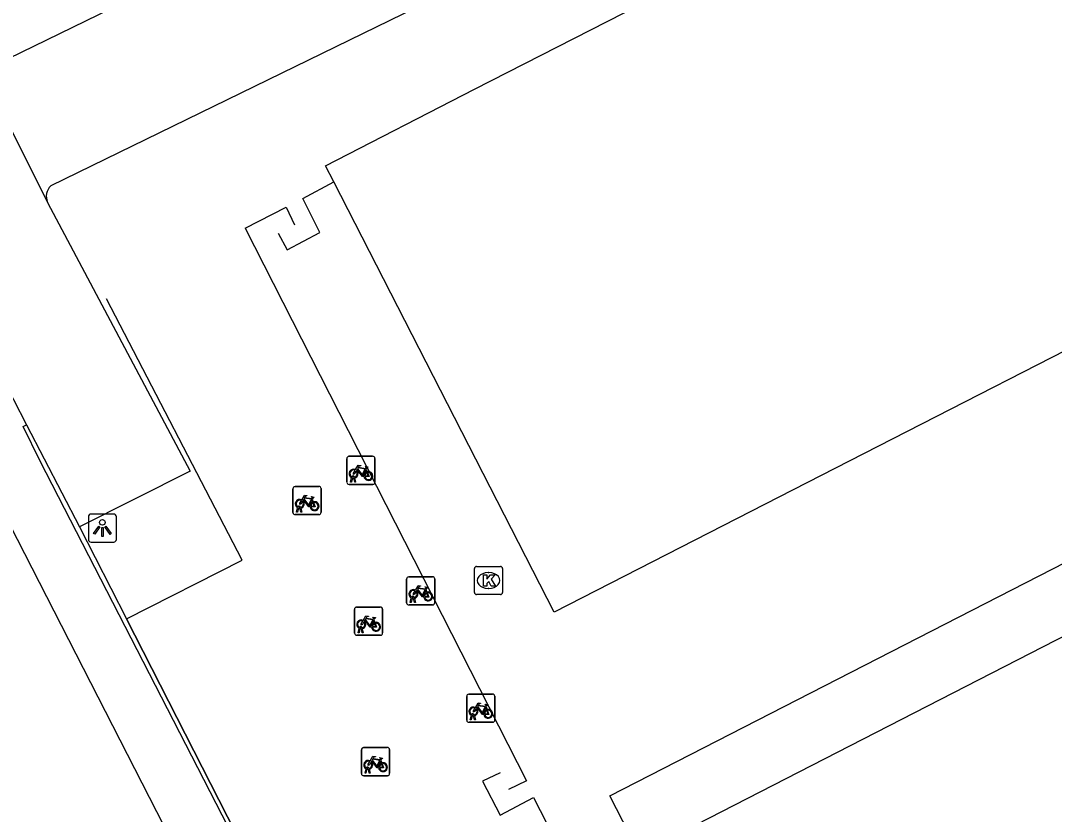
# Model space of a CAD drawing. Extents: x 158838 to 160074, y 386376 to 387776.
# Drawn here: x 159449 to 159485.76, y 387476.55 to 387504.77 of the extents above; entities that cross this region are included whole.
import ezdxf

# ---------------------------------------------------------------- set-up
doc = ezdxf.new("R2010")
doc.units = 0
for name, color, linetype in [('IMGEO_Fietsenrek', 7, 'Continuous'), ('IMGEO_Groenvoorziening', 7, 'Continuous'), ('IMGEO_Hek', 7, 'Continuous'), ('IMGEO_Kolk', 7, 'Continuous'), ('IMGEO_Lichtpunt', 7, 'Continuous'), ('IMGEO_Pand', 7, 'Continuous'), ('IMGEO_Parkeervlak_open', 7, 'Continuous'), ('IMGEO_Voetpad_open', 7, 'Continuous')]:
    doc.layers.add(name, color=color, linetype=linetype)

msp = doc.modelspace()

# ---------------------------------------------------------------- linework, layer by layer
at = {"layer": 'IMGEO_Fietsenrek'}
for p, q in [((159460.599, 387488.356), (159460.599, 387489.197)), ((159460.599, 387489.197), (159460.599, 387488.356)), ((159460.674, 387489.281), (159461.515, 387489.281)), ((159461.515, 387489.281), (159460.674, 387489.281)), ((159461.599, 387489.206), (159461.599, 387488.365)), ((159461.599, 387488.365), (159461.599, 387489.206)), ((159461.286, 387488.83), (159461.322, 387488.735)), ((159460.726, 387488.365), (159460.765, 387488.525)), ((159460.795, 387488.513), (159460.76, 387488.365)), ((159460.837, 387488.537), (159460.836, 387488.541)), ((159460.878, 387488.365), (159460.844, 387488.507)), ((159460.868, 387488.548), (159460.869, 387488.541)), ((159460.876, 387488.511), (159460.911, 387488.365)), ((159458.684, 387487.282), (159458.684, 387488.123)), ((159458.684, 387488.123), (159458.684, 387487.282)), ((159458.759, 387488.207), (159459.6, 387488.207)), ((159459.6, 387488.207), (159458.759, 387488.207)), ((159459.684, 387488.132), (159459.684, 387487.291)), ((159459.684, 387487.291), (159459.684, 387488.132)), ((159461.524, 387488.281), (159460.683, 387488.281)), ((159460.683, 387488.281), (159461.524, 387488.281)), ((159460.76, 387488.365), (159460.726, 387488.365)), ((159460.911, 387488.365), (159460.878, 387488.365)), ((159459.371, 387487.756), (159459.407, 387487.661)), ((159458.811, 387487.291), (159458.85, 387487.451)), ((159458.88, 387487.439), (159458.845, 387487.291)), ((159458.922, 387487.463), (159458.921, 387487.467)), ((159458.963, 387487.291), (159458.929, 387487.433)), ((159458.953, 387487.474), (159458.954, 387487.467)), ((159458.961, 387487.437), (159458.996, 387487.291)), ((159459.609, 387487.207), (159458.768, 387487.207)), ((159458.768, 387487.207), (159459.609, 387487.207)), ((159458.845, 387487.291), (159458.811, 387487.291)), ((159458.996, 387487.291), (159458.963, 387487.291)), ((159462.726, 387484.072), (159462.726, 387484.913)), ((159462.726, 387484.913), (159462.726, 387484.072)), ((159462.801, 387484.997), (159463.642, 387484.997)), ((159463.642, 387484.997), (159462.801, 387484.997)), ((159463.726, 387484.922), (159463.726, 387484.081)), ((159463.726, 387484.081), (159463.726, 387484.922)), ((159463.413, 387484.546), (159463.449, 387484.451)), ((159463.651, 387483.997), (159462.81, 387483.997)), ((159462.81, 387483.997), (159463.651, 387483.997)), ((159462.853, 387484.081), (159462.892, 387484.241)), ((159462.887, 387484.081), (159462.853, 387484.081)), ((159462.922, 387484.229), (159462.887, 387484.081)), ((159462.964, 387484.253), (159462.963, 387484.257)), ((159463.005, 387484.081), (159462.971, 387484.223)), ((159462.995, 387484.264), (159462.996, 387484.257)), ((159463.003, 387484.227), (159463.038, 387484.081)), ((159463.038, 387484.081), (159463.005, 387484.081)), ((159460.871, 387482.995), (159460.871, 387483.836)), ((159460.871, 387483.836), (159460.871, 387482.995)), ((159460.946, 387483.92), (159461.787, 387483.92)), ((159461.787, 387483.92), (159460.946, 387483.92)), ((159461.871, 387483.845), (159461.871, 387483.004)), ((159461.871, 387483.004), (159461.871, 387483.845)), ((159461.558, 387483.469), (159461.594, 387483.374)), ((159461.796, 387482.92), (159460.955, 387482.92)), ((159460.955, 387482.92), (159461.796, 387482.92)), ((159460.998, 387483.004), (159461.037, 387483.164)), ((159461.032, 387483.004), (159460.998, 387483.004)), ((159461.067, 387483.152), (159461.032, 387483.004)), ((159461.109, 387483.176), (159461.108, 387483.18)), ((159461.15, 387483.004), (159461.116, 387483.146)), ((159461.14, 387483.187), (159461.141, 387483.18)), ((159461.148, 387483.15), (159461.183, 387483.004)), ((159461.183, 387483.004), (159461.15, 387483.004)), ((159464.861, 387479.899), (159464.861, 387480.74)), ((159464.861, 387480.74), (159464.861, 387479.899)), ((159464.936, 387480.824), (159465.777, 387480.824)), ((159465.777, 387480.824), (159464.936, 387480.824)), ((159465.861, 387480.749), (159465.861, 387479.908)), ((159465.861, 387479.908), (159465.861, 387480.749)), ((159465.548, 387480.373), (159465.584, 387480.278)), ((159464.988, 387479.908), (159465.027, 387480.068)), ((159465.057, 387480.056), (159465.022, 387479.908)), ((159465.099, 387480.08), (159465.098, 387480.084)), ((159465.14, 387479.908), (159465.106, 387480.05)), ((159465.13, 387480.091), (159465.131, 387480.084)), ((159465.138, 387480.054), (159465.173, 387479.908)), ((159465.786, 387479.824), (159464.945, 387479.824)), ((159464.945, 387479.824), (159465.786, 387479.824)), ((159465.022, 387479.908), (159464.988, 387479.908)), ((159465.173, 387479.908), (159465.14, 387479.908)), ((159461.119, 387478.001), (159461.119, 387478.842)), ((159461.119, 387478.842), (159461.119, 387478.001)), ((159461.194, 387478.926), (159462.035, 387478.926)), ((159462.035, 387478.926), (159461.194, 387478.926)), ((159462.119, 387478.851), (159462.119, 387478.01)), ((159462.119, 387478.01), (159462.119, 387478.851)), ((159461.806, 387478.475), (159461.842, 387478.38)), ((159461.246, 387478.01), (159461.285, 387478.17)), ((159461.315, 387478.158), (159461.28, 387478.01)), ((159461.357, 387478.182), (159461.356, 387478.186)), ((159461.398, 387478.01), (159461.364, 387478.152)), ((159461.388, 387478.193), (159461.389, 387478.186)), ((159461.396, 387478.156), (159461.431, 387478.01)), ((159462.044, 387477.926), (159461.203, 387477.926)), ((159461.203, 387477.926), (159462.044, 387477.926)), ((159461.28, 387478.01), (159461.246, 387478.01)), ((159461.431, 387478.01), (159461.398, 387478.01))]:
    msp.add_line(p, q, dxfattribs=at)
for points in [[(159460.933, 387488.755), (159460.881, 387488.665), (159460.841, 387488.64), (159460.842, 387488.687), (159460.897, 387488.781)], [(159460.912, 387488.807), (159461.007, 387488.971), (159461.093, 387488.957), (159461.095, 387488.948), (159461.039, 387488.937), (159461.012, 387488.892), (159461.268, 387488.851)], [(159461.208, 387488.563), (159461.158, 387488.563), (159460.967, 387488.814), (159460.948, 387488.782)], [(159461.255, 387488.826), (159460.998, 387488.867), (159460.981, 387488.838), (159461.148, 387488.618), (159461.255, 387488.826)], [(159461.303, 387488.728), (159461.273, 387488.805), (159461.164, 387488.587), (159461.207, 387488.587)], [(159461.268, 387488.851), (159461.293, 387488.9), (159461.287, 387488.904), (159461.264, 387488.908), (159461.252, 387488.915), (159461.251, 387488.918), (159461.253, 387488.923), (159461.348, 387488.908), (159461.35, 387488.898), (159461.34, 387488.885), (159461.328, 387488.879), (159461.314, 387488.885), (159461.286, 387488.83)], [(159461.237, 387488.587), (159461.357, 387488.586), (159461.313, 387488.7)], [(159461.333, 387488.707), (159461.388, 387488.562), (159461.238, 387488.562)], [(159459.018, 387487.681), (159458.966, 387487.591), (159458.926, 387487.566), (159458.927, 387487.613), (159458.982, 387487.707)], [(159458.997, 387487.733), (159459.092, 387487.897), (159459.178, 387487.883), (159459.18, 387487.874), (159459.124, 387487.863), (159459.097, 387487.818), (159459.353, 387487.777)], [(159459.293, 387487.489), (159459.243, 387487.489), (159459.052, 387487.74), (159459.033, 387487.708)], [(159459.34, 387487.752), (159459.083, 387487.793), (159459.066, 387487.764), (159459.233, 387487.544), (159459.34, 387487.752)], [(159459.388, 387487.654), (159459.358, 387487.731), (159459.249, 387487.513), (159459.292, 387487.513)], [(159459.353, 387487.777), (159459.378, 387487.826), (159459.372, 387487.83), (159459.349, 387487.834), (159459.337, 387487.841), (159459.336, 387487.844), (159459.338, 387487.849), (159459.433, 387487.834), (159459.435, 387487.824), (159459.425, 387487.811), (159459.413, 387487.805), (159459.399, 387487.811), (159459.371, 387487.756)], [(159459.322, 387487.513), (159459.442, 387487.512), (159459.398, 387487.626)], [(159459.418, 387487.633), (159459.473, 387487.488), (159459.323, 387487.488)], [(159463.06, 387484.471), (159463.008, 387484.381), (159462.968, 387484.356), (159462.969, 387484.403), (159463.024, 387484.497)], [(159463.039, 387484.523), (159463.134, 387484.687), (159463.22, 387484.673), (159463.222, 387484.664), (159463.166, 387484.653), (159463.139, 387484.608), (159463.395, 387484.567)], [(159463.335, 387484.279), (159463.285, 387484.279), (159463.094, 387484.53), (159463.075, 387484.498)], [(159463.382, 387484.542), (159463.125, 387484.583), (159463.108, 387484.554), (159463.275, 387484.334), (159463.382, 387484.542)], [(159463.43, 387484.444), (159463.4, 387484.521), (159463.291, 387484.303), (159463.334, 387484.303)], [(159463.364, 387484.303), (159463.484, 387484.302), (159463.44, 387484.416)], [(159463.46, 387484.423), (159463.515, 387484.278), (159463.365, 387484.278)], [(159463.395, 387484.567), (159463.42, 387484.616), (159463.414, 387484.62), (159463.391, 387484.624), (159463.379, 387484.631), (159463.378, 387484.634), (159463.38, 387484.639), (159463.475, 387484.624), (159463.477, 387484.614), (159463.467, 387484.601), (159463.455, 387484.595), (159463.441, 387484.601), (159463.413, 387484.546)], [(159461.205, 387483.394), (159461.153, 387483.304), (159461.113, 387483.279), (159461.114, 387483.326), (159461.169, 387483.42)], [(159461.184, 387483.446), (159461.279, 387483.61), (159461.365, 387483.596), (159461.367, 387483.587), (159461.311, 387483.576), (159461.284, 387483.531), (159461.54, 387483.49)], [(159461.48, 387483.202), (159461.43, 387483.202), (159461.239, 387483.453), (159461.22, 387483.421)], [(159461.527, 387483.465), (159461.27, 387483.506), (159461.253, 387483.477), (159461.42, 387483.257), (159461.527, 387483.465)], [(159461.575, 387483.367), (159461.545, 387483.444), (159461.436, 387483.226), (159461.479, 387483.226)], [(159461.509, 387483.226), (159461.629, 387483.225), (159461.585, 387483.339)], [(159461.605, 387483.346), (159461.66, 387483.201), (159461.51, 387483.201)], [(159461.54, 387483.49), (159461.565, 387483.539), (159461.559, 387483.543), (159461.536, 387483.547), (159461.524, 387483.554), (159461.523, 387483.557), (159461.525, 387483.562), (159461.62, 387483.547), (159461.622, 387483.537), (159461.612, 387483.524), (159461.6, 387483.518), (159461.586, 387483.524), (159461.558, 387483.469)], [(159465.195, 387480.298), (159465.143, 387480.208), (159465.103, 387480.183), (159465.104, 387480.23), (159465.159, 387480.324)], [(159465.174, 387480.35), (159465.269, 387480.514), (159465.355, 387480.5), (159465.357, 387480.491), (159465.301, 387480.48), (159465.274, 387480.435), (159465.53, 387480.394)], [(159465.47, 387480.106), (159465.42, 387480.106), (159465.229, 387480.357), (159465.21, 387480.325)], [(159465.517, 387480.369), (159465.26, 387480.41), (159465.243, 387480.381), (159465.41, 387480.161), (159465.517, 387480.369)], [(159465.565, 387480.271), (159465.535, 387480.348), (159465.426, 387480.13), (159465.469, 387480.13)], [(159465.53, 387480.394), (159465.555, 387480.443), (159465.549, 387480.447), (159465.526, 387480.451), (159465.514, 387480.458), (159465.513, 387480.461), (159465.515, 387480.466), (159465.61, 387480.451), (159465.612, 387480.441), (159465.602, 387480.428), (159465.59, 387480.422), (159465.576, 387480.428), (159465.548, 387480.373)], [(159465.499, 387480.13), (159465.619, 387480.129), (159465.575, 387480.243)], [(159465.595, 387480.25), (159465.65, 387480.105), (159465.5, 387480.105)], [(159461.432, 387478.452), (159461.527, 387478.616), (159461.613, 387478.602), (159461.615, 387478.593), (159461.559, 387478.582), (159461.532, 387478.537), (159461.788, 387478.496)], [(159461.775, 387478.471), (159461.518, 387478.512), (159461.501, 387478.483), (159461.668, 387478.263), (159461.775, 387478.471)], [(159461.788, 387478.496), (159461.813, 387478.545), (159461.807, 387478.549), (159461.784, 387478.553), (159461.772, 387478.56), (159461.771, 387478.563), (159461.773, 387478.568), (159461.868, 387478.553), (159461.87, 387478.543), (159461.86, 387478.53), (159461.848, 387478.524), (159461.834, 387478.53), (159461.806, 387478.475)], [(159461.453, 387478.4), (159461.401, 387478.31), (159461.361, 387478.285), (159461.362, 387478.332), (159461.417, 387478.426)], [(159461.728, 387478.208), (159461.678, 387478.208), (159461.487, 387478.459), (159461.468, 387478.427)], [(159461.823, 387478.373), (159461.793, 387478.45), (159461.684, 387478.232), (159461.727, 387478.232)], [(159461.757, 387478.232), (159461.877, 387478.231), (159461.833, 387478.345)], [(159461.853, 387478.352), (159461.908, 387478.207), (159461.758, 387478.207)]]:
    msp.add_lwpolyline(points, dxfattribs=at)
for centre, radius, start, end in [((159460.677, 387489.203), 0.0779, 92.4484, 184.2845), ((159460.677, 387489.203), 0.0779, 92.4484, 184.2845), ((159461.521, 387489.203), 0.0779, 2.4484, 94.2845), ((159461.521, 387489.203), 0.0779, 2.4484, 94.2845), ((159460.839, 387488.666), 0.159, 62.6766, 242.1369), ((159460.839, 387488.666), 0.129, 63.3192, 238.903), ((159460.839, 387488.666), 0.159, 283.5766, 46.6042), ((159460.819, 387488.537), 0.0499, 12.8025, 158.6934), ((159460.839, 387488.666), 0.159, 253.9967, 271.7867), ((159460.819, 387488.537), 0.0174, 12.8025, 163.4502), ((159460.839, 387488.666), 0.129, 253.415, 269.0204), ((159460.839, 387488.666), 0.129, 283.6043, 43.4302), ((159461.366, 387488.582), 0.159, 113.3408, 178.3217), ((159461.366, 387488.582), 0.159, 187.0065, 105.7708), ((159461.366, 387488.582), 0.129, 113.923, 177.9556), ((159461.366, 387488.582), 0.129, 188.6715, 104.5883), ((159458.762, 387488.129), 0.0779, 92.4484, 184.2845), ((159458.762, 387488.129), 0.0779, 92.4484, 184.2845), ((159459.606, 387488.129), 0.0779, 2.4484, 94.2845), ((159459.606, 387488.129), 0.0779, 2.4484, 94.2845), ((159460.677, 387488.359), 0.0779, 182.4484, 274.2845), ((159460.677, 387488.359), 0.0779, 182.4484, 274.2845), ((159461.521, 387488.359), 0.0779, 272.4484, 4.2845), ((159461.521, 387488.359), 0.0779, 272.4484, 4.2845), ((159458.924, 387487.592), 0.159, 62.6766, 242.1369), ((159458.924, 387487.592), 0.129, 63.3192, 238.903), ((159458.924, 387487.592), 0.129, 283.6043, 43.4302), ((159458.924, 387487.592), 0.159, 283.5766, 46.6042), ((159459.451, 387487.508), 0.159, 187.0065, 105.7708), ((159458.904, 387487.463), 0.0499, 12.8025, 158.6934), ((159458.924, 387487.592), 0.159, 253.9967, 271.7867), ((159458.904, 387487.463), 0.0174, 12.8025, 163.4502), ((159458.924, 387487.592), 0.129, 253.415, 269.0204), ((159459.451, 387487.508), 0.159, 113.3408, 178.3217), ((159459.451, 387487.508), 0.129, 113.923, 177.9556), ((159459.451, 387487.508), 0.129, 188.6715, 104.5883), ((159458.762, 387487.285), 0.0779, 182.4484, 274.2845), ((159458.762, 387487.285), 0.0779, 182.4484, 274.2845), ((159459.606, 387487.285), 0.0779, 272.4484, 4.2845), ((159459.606, 387487.285), 0.0779, 272.4484, 4.2845), ((159462.804, 387484.919), 0.0779, 92.4484, 184.2845), ((159462.804, 387484.919), 0.0779, 92.4484, 184.2845), ((159463.648, 387484.919), 0.0779, 2.4484, 94.2845), ((159463.648, 387484.919), 0.0779, 2.4484, 94.2845), ((159462.966, 387484.382), 0.159, 62.6766, 242.1369), ((159462.966, 387484.382), 0.129, 63.3192, 238.903), ((159462.966, 387484.382), 0.129, 283.6043, 43.4302), ((159462.966, 387484.382), 0.159, 283.5766, 46.6042), ((159463.493, 387484.298), 0.159, 113.3408, 178.3217), ((159463.493, 387484.298), 0.159, 187.0065, 105.7708), ((159463.493, 387484.298), 0.129, 113.923, 177.9556), ((159463.493, 387484.298), 0.129, 188.6715, 104.5883), ((159462.804, 387484.075), 0.0779, 182.4484, 274.2845), ((159462.804, 387484.075), 0.0779, 182.4484, 274.2845), ((159462.946, 387484.253), 0.0499, 12.8025, 158.6934), ((159462.966, 387484.382), 0.159, 253.9967, 271.7867), ((159462.946, 387484.253), 0.0174, 12.8025, 163.4502), ((159462.966, 387484.382), 0.129, 253.415, 269.0204), ((159463.648, 387484.075), 0.0779, 272.4484, 4.2845), ((159463.648, 387484.075), 0.0779, 272.4484, 4.2845), ((159460.949, 387483.842), 0.0779, 92.4484, 184.2845), ((159460.949, 387483.842), 0.0779, 92.4484, 184.2845), ((159461.793, 387483.842), 0.0779, 2.4484, 94.2845), ((159461.793, 387483.842), 0.0779, 2.4484, 94.2845), ((159461.111, 387483.305), 0.159, 62.6766, 242.1369), ((159461.111, 387483.305), 0.129, 63.3192, 238.903), ((159461.111, 387483.305), 0.129, 283.6043, 43.4302), ((159461.111, 387483.305), 0.159, 283.5766, 46.6042), ((159461.638, 387483.221), 0.159, 113.3408, 178.3217), ((159461.638, 387483.221), 0.159, 187.0065, 105.7708), ((159461.638, 387483.221), 0.129, 113.923, 177.9556), ((159461.638, 387483.221), 0.129, 188.6715, 104.5883), ((159460.949, 387482.998), 0.0779, 182.4484, 274.2845), ((159460.949, 387482.998), 0.0779, 182.4484, 274.2845), ((159461.091, 387483.176), 0.0499, 12.8025, 158.6934), ((159461.111, 387483.305), 0.159, 253.9967, 271.7867), ((159461.091, 387483.176), 0.0174, 12.8025, 163.4502), ((159461.111, 387483.305), 0.129, 253.415, 269.0204), ((159461.793, 387482.998), 0.0779, 272.4484, 4.2845), ((159461.793, 387482.998), 0.0779, 272.4484, 4.2845), ((159464.939, 387480.746), 0.0779, 92.4484, 184.2845), ((159464.939, 387480.746), 0.0779, 92.4484, 184.2845), ((159465.783, 387480.746), 0.0779, 2.4484, 94.2845), ((159465.783, 387480.746), 0.0779, 2.4484, 94.2845), ((159465.101, 387480.209), 0.159, 62.6766, 242.1369), ((159465.101, 387480.209), 0.129, 63.3192, 238.903), ((159465.101, 387480.209), 0.159, 283.5766, 46.6042), ((159465.081, 387480.08), 0.0499, 12.8025, 158.6934), ((159465.101, 387480.209), 0.159, 253.9967, 271.7867), ((159465.081, 387480.08), 0.0174, 12.8025, 163.4502), ((159465.101, 387480.209), 0.129, 253.415, 269.0204), ((159465.101, 387480.209), 0.129, 283.6043, 43.4302), ((159465.628, 387480.125), 0.159, 113.3408, 178.3217), ((159465.628, 387480.125), 0.159, 187.0065, 105.7708), ((159465.628, 387480.125), 0.129, 113.923, 177.9556), ((159465.628, 387480.125), 0.129, 188.6715, 104.5883), ((159464.939, 387479.902), 0.0779, 182.4484, 274.2845), ((159464.939, 387479.902), 0.0779, 182.4484, 274.2845), ((159465.783, 387479.902), 0.0779, 272.4484, 4.2845), ((159465.783, 387479.902), 0.0779, 272.4484, 4.2845), ((159461.197, 387478.848), 0.0779, 92.4484, 184.2845), ((159461.197, 387478.848), 0.0779, 92.4484, 184.2845), ((159462.041, 387478.848), 0.0779, 2.4484, 94.2845), ((159462.041, 387478.848), 0.0779, 2.4484, 94.2845), ((159461.359, 387478.311), 0.159, 62.6766, 242.1369), ((159461.359, 387478.311), 0.129, 63.3192, 238.903), ((159461.339, 387478.182), 0.0499, 12.8025, 158.6934), ((159461.359, 387478.311), 0.159, 253.9967, 271.7867), ((159461.339, 387478.182), 0.0174, 12.8025, 163.4502), ((159461.359, 387478.311), 0.129, 253.415, 269.0204), ((159461.359, 387478.311), 0.129, 283.6043, 43.4302), ((159461.359, 387478.311), 0.159, 283.5766, 46.6042), ((159461.886, 387478.227), 0.159, 113.3408, 178.3217), ((159461.886, 387478.227), 0.159, 187.0065, 105.7708), ((159461.886, 387478.227), 0.129, 113.923, 177.9556), ((159461.886, 387478.227), 0.129, 188.6715, 104.5883), ((159461.197, 387478.004), 0.0779, 182.4484, 274.2845), ((159461.197, 387478.004), 0.0779, 182.4484, 274.2845), ((159462.041, 387478.004), 0.0779, 272.4484, 4.2845), ((159462.041, 387478.004), 0.0779, 272.4484, 4.2845)]:
    msp.add_arc(centre, radius, start, end, dxfattribs=at)
at = {"layer": 'IMGEO_Groenvoorziening'}
msp.add_lwpolyline([(159566.788, 387417.081), (159515.222, 387390.585), (159500, 387420.242), (159471.648, 387475.48), (159500, 387490.024), (159519.446, 387500), (159523.231, 387501.942), (159524.228, 387500), (159566.788, 387417.081)], dxfattribs=at)
at = {"layer": 'IMGEO_Hek'}
for points in [[(159485.768, 387446.37), (159469.949, 387477.206), (159500, 387492.606), (159514.429, 387500)], [(159458.156, 387497.214), (159458.472, 387496.622), (159459.642, 387497.239), (159459.039, 387498.45), (159460.136, 387499.043)], [(159456.982, 387497.388), (159458.447, 387498.137), (159458.744, 387497.506)], [(159456.982, 387497.388), (159466.985, 387477.74), (159466.349, 387477.437)], [(159452.759, 387483.507), (159456.876, 387485.584), (159452.048, 387494.883)], [(159448.279, 387492.206), (159449.211, 387490.405)], [(159449.211, 387490.405), (159451.089, 387486.775)], [(159451.089, 387486.775), (159452.759, 387483.507)], [(159458.441, 387472.376), (159452.759, 387483.507)], [(159466.047, 387478.028), (159465.425, 387477.727), (159466.049, 387476.525), (159467.242, 387477.149), (159473.426, 387465.087), (159464.662, 387460.61)]]:
    msp.add_lwpolyline(points, dxfattribs=at)
at = {"layer": 'IMGEO_Kolk'}
for p, q in [((159465.136, 387484.439), (159465.136, 387485.291)), ((159465.211, 387485.365), (159466.063, 387485.365)), ((159465.624, 387485.145), (159465.649, 387485.145)), ((159466.137, 387485.291), (159466.137, 387484.439)), ((159466.063, 387484.365), (159465.211, 387484.365)), ((159465.647, 387484.585), (159465.622, 387484.585))]:
    msp.add_line(p, q, dxfattribs=at)
for points in [[(159465.136, 387484.439), (159465.136, 387485.291)], [(159465.211, 387485.365), (159466.063, 387485.365)], [(159466.137, 387485.291), (159466.137, 387484.439)], [(159465.457, 387485.065), (159465.58, 387485.065), (159465.58, 387484.914), (159465.71, 387485.065), (159465.874, 387485.065), (159465.728, 387484.914), (159465.881, 387484.665), (159465.729, 387484.665), (159465.644, 387484.829), (159465.58, 387484.762), (159465.58, 387484.665), (159465.457, 387484.665), (159465.457, 387485.065)], [(159466.063, 387484.365), (159465.211, 387484.365)]]:
    msp.add_lwpolyline(points, dxfattribs=at)
for centre, start, end in [((159465.213, 387485.289), 91.552, 178.448), ((159465.213, 387485.289), 91.552, 178.448), ((159466.061, 387485.289), 1.552, 88.448), ((159466.061, 387485.289), 1.552, 88.448), ((159465.213, 387484.441), 181.552, 268.448), ((159465.213, 387484.441), 181.552, 268.448), ((159466.061, 387484.441), 271.552, 358.448), ((159466.061, 387484.441), 271.552, 358.448)]:
    msp.add_arc(centre, 0.0765, start, end, dxfattribs=at)
for centre, major_axis, ratio, start_param, end_param in [((159465.623, 387484.865), (-0.387, 0.002), 0.722429, 4.712389, 7.853982), ((159465.648, 387484.865), (-0.39, 0.002), 0.717154, 1.570796, 4.712389)]:
    msp.add_ellipse(centre, major_axis=major_axis, ratio=ratio, start_param=start_param, end_param=end_param, dxfattribs=at)
at = {"layer": 'IMGEO_Lichtpunt'}
for p, q in [((159451.409, 387487.133), (159451.409, 387486.326)), ((159451.409, 387487.133), (159451.409, 387486.326)), ((159452.311, 387487.228), (159451.503, 387487.228)), ((159452.311, 387487.228), (159451.503, 387487.228)), ((159452.405, 387486.326), (159452.405, 387487.133)), ((159452.405, 387486.326), (159452.405, 387487.133)), ((159451.503, 387486.232), (159452.311, 387486.232)), ((159451.503, 387486.232), (159452.311, 387486.232))]:
    msp.add_line(p, q, dxfattribs=at)
for points in [[(159451.783, 387486.797), (159451.822, 387486.769), (159451.634, 387486.507), (159451.596, 387486.534), (159451.783, 387486.797)], [(159451.885, 387486.749), (159451.932, 387486.749), (159451.932, 387486.427), (159451.885, 387486.427), (159451.885, 387486.749)], [(159451.995, 387486.769), (159452.033, 387486.796), (159452.22, 387486.534), (159452.181, 387486.506), (159451.995, 387486.769)]]:
    msp.add_lwpolyline(points, dxfattribs=at)
msp.add_circle((159451.908, 387486.931), 0.0994, dxfattribs=at)
for centre, start, end in [((159451.503, 387487.133), 90, 180), ((159451.503, 387487.133), 90, 180), ((159452.311, 387487.133), 0, 90), ((159452.311, 387487.133), 0, 90), ((159451.503, 387486.326), 180, 270), ((159451.503, 387486.326), 180, 270), ((159452.311, 387486.326), 270, 0), ((159452.311, 387486.326), 270, 360)]:
    msp.add_arc(centre, 0.0946, start, end, dxfattribs=at)
at = {"layer": 'IMGEO_Pand'}
for points in [[(159489.257, 387494.633), (159478.462, 387489.106), (159467.97, 387483.742), (159460.136, 387499.043), (159459.846, 387499.609), (159465.144, 387502.332), (159481.103, 387510.487), (159481.341, 387510.004), (159483.661, 387511.186), (159484.306, 387509.924), (159487.702, 387511.659)], [(159456.716, 387471.031), (159448.09, 387487.848)]]:
    msp.add_lwpolyline(points, dxfattribs=at)
at = {"layer": 'IMGEO_Parkeervlak_open'}
for points in [[(159479.315, 387518.405), (159447.624, 387502.964), (159449.96, 387498.31)], [(159449.211, 387490.405), (159451.089, 387486.775)]]:
    msp.add_lwpolyline(points, dxfattribs=at)
at = {"layer": 'IMGEO_Voetpad_open'}
for points in [[(159479.315, 387518.405), (159481.399, 387514.185), (159450.077, 387498.898)], [(159485.768, 387446.37), (159469.949, 387477.206), (159500, 387492.606), (159514.429, 387500), (159522.874, 387504.328)], [(159449.96, 387498.31), (159455.025, 387488.752), (159451.089, 387486.775)], [(159447.542, 387493.687), (159448.279, 387492.206), (159449.211, 387490.405)], [(159458.326, 387472.326), (159449.694, 387489.108), (159449.087, 387490.337), (159449.211, 387490.405)], [(159451.089, 387486.775), (159452.759, 387483.507), (159458.441, 387472.376)]]:
    msp.add_lwpolyline(points, dxfattribs=at)
msp.add_arc((159450.408, 387498.527), 0.497, 131.6742, 205.8184, dxfattribs=at)

doc.saveas('drawing.dxf')
